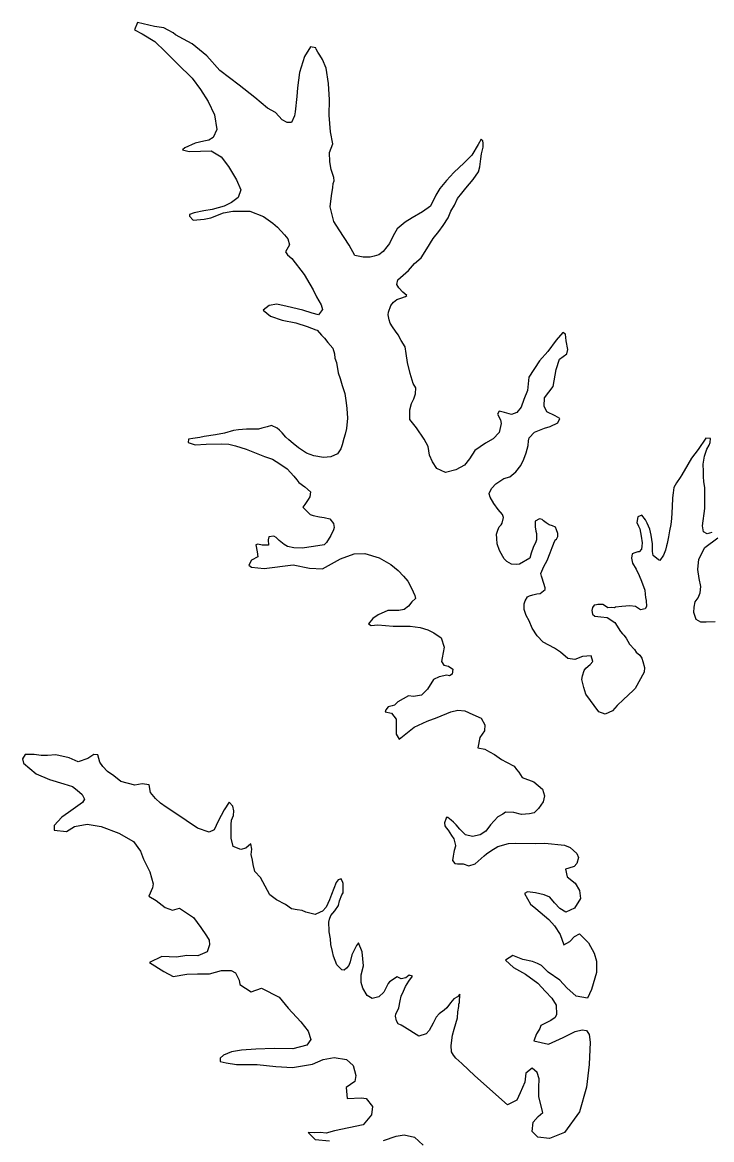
# Model space of a CAD drawing. Extents: x 31699 to 244310, y -8841 to 11474.
# Drawn here: x 93088.5 to 93246, y -4550.2 to -4294.8 of the extents above; entities that cross this region are included whole.
import ezdxf

# ---------------------------------------------------------------- set-up
doc = ezdxf.new("R2010")
doc.units = 0
doc.layers.add('R_Draft', color=7, linetype='Continuous')

msp = doc.modelspace()

# ---------------------------------------------------------------- linework, layer by layer
at = {"layer": 'R_Draft'}
for points in [[(93138.06, -4309.16), (93133.6, -4305.75), (93130.69, -4302.45), (93127.31, -4299.69), (93125.36, -4298.64), (93123.48, -4297.67), (93123, -4297.14), (93121.86, -4296.55), (93120.85, -4296.03), (93118.71, -4295.73), (93114.82, -4294.78), (93114.11, -4296.52), (93115.92, -4297.43), (93118.75, -4299.13), (93121.12, -4301.44), (93123.96, -4304.27), (93127.28, -4307.57), (93129.19, -4310.15), (93130.96, -4312.87), (93132.4, -4315.92), (93132.98, -4319.25), (93132.14, -4321.07), (93131.14, -4321.75), (93130.01, -4321.97), (93128.01, -4322.39), (93125.62, -4323.43), (93125.09, -4323.9), (93126.63, -4324.28), (93129.24, -4324.25), (93131.64, -4324.15), (93133.93, -4325.52), (93135.63, -4327.7), (93137.41, -4330.75), (93138.44, -4333.08), (93137.86, -4334.82), (93136.27, -4335.98), (93134.61, -4336.8), (93131.89, -4337.58), (93129.95, -4337.87), (93127.75, -4338.3), (93126.69, -4338.72), (93126.7, -4339.12), (93127.51, -4339.97), (93130.04, -4339.74), (93131.58, -4339.45), (93134.5, -4338.34), (93136.57, -4337.91), (93140.51, -4337.93), (93143.6, -4339.15), (93145.76, -4340.66), (93146.84, -4341.58), (93148.4, -4343.37), (93149.14, -4344.29), (93149.56, -4345.62), (93148.65, -4347.24), (93149.06, -4347.9), (93150.07, -4348.76), (93152.93, -4352.46), (93154.22, -4354.65), (93154.98, -4355.97), (93155.73, -4357.5), (93156.76, -4359.36), (93157.11, -4360.42), (93156.19, -4361.63), (93154.71, -4361.25), (93152.56, -4360.55), (93149.01, -4359.73), (93146.67, -4359.22), (93144.94, -4359.52), (93143.55, -4360.6), (93145.23, -4361.92), (93147.85, -4362.88), (93151, -4363.51), (93153.55, -4364.28), (93155.56, -4365.05), (93155.9, -4365.18), (93156.85, -4366.3), (93157.53, -4366.96), (93158.34, -4367.95), (93159.43, -4369.27), (93159.84, -4370.54), (93159.92, -4371.54), (93160.27, -4372.54), (93160.7, -4374.94), (93161.12, -4376.2), (93161.61, -4377.8), (93162.17, -4379.66), (93162.53, -4381.79), (93162.68, -4383.06), (93162.84, -4385.26), (93162.61, -4387.61), (93162.29, -4388.95), (93161.97, -4389.95), (93161.59, -4391.36), (93161.27, -4392.3), (93160.55, -4393.45), (93159.02, -4394.14), (93157.29, -4394.29), (93155.14, -4393.85), (93153.46, -4393.28), (93152.32, -4392.49)], [(93176.5, -4372.52), (93176.21, -4370.45), (93175.99, -4368.98), (93175.1, -4367.53), (93174.35, -4366.2), (93173.74, -4365.41), (93173.06, -4364.41), (93172.58, -4363.55), (93172.3, -4362.82), (93172.09, -4361.62), (93172.14, -4361.02), (93172.73, -4359.54), (93173.32, -4358.73), (93174.11, -4358.18), (93174.97, -4357.84), (93176.04, -4357.49), (93176.37, -4357.22), (93175.42, -4356.5), (93174.54, -4355.51), (93174.06, -4354.71), (93174.32, -4353.64), (93176.76, -4351.53), (93178.14, -4349.91), (93179.6, -4348.62), (93180.9, -4346.53), (93182.41, -4344.17), (93183.66, -4342.62), (93184.64, -4341.2), (93185.82, -4339.45), (93186.4, -4337.91), (93187.25, -4336.56), (93187.97, -4335.08), (93188.95, -4333.8), (93189.81, -4332.72), (93191.52, -4330.69), (93192.7, -4328.93), (93193.02, -4327.79), (93193.26, -4325.99), (93193.44, -4324.85), (93193.82, -4323.31), (93193.81, -4322.37), (93193.74, -4321.84), (93193.33, -4321.51), (93192.68, -4322.72), (93191.24, -4325.15), (93189.46, -4326.91), (93187.09, -4329.14), (93185.44, -4330.9), (93183.86, -4332.73), (93183.01, -4334.28), (93181.78, -4336.77), (93179.92, -4338.13), (93177.6, -4339.5), (93176.01, -4340.45), (93174.16, -4342.01), (93173.25, -4343.56), (93172.4, -4345.31), (93171.81, -4346.12), (93170.96, -4347.14), (93169.97, -4347.95), (93168.9, -4348.23), (93167.97, -4348.45), (93166.37, -4348.47), (93164.49, -4348.09), (93163.19, -4345.7), (93160.87, -4342.19), (93159.71, -4340.34), (93158.87, -4336.94), (93159.17, -4334.47), (93159.48, -4332.52), (93159.53, -4331.59), (93159.72, -4330.98), (93159.65, -4330.25), (93159.09, -4328.45), (93158.73, -4326.66), (93158.7, -4324.52), (93159.48, -4322.57), (93158.91, -4319.84), (93158.59, -4316.03), (93158.68, -4312.49), (93158.43, -4308.75), (93157.91, -4305.22), (93157.09, -4303.29), (93156.47, -4302.3), (93156.06, -4301.57), (93155.65, -4300.91), (93155.58, -4300.57), (93154.38, -4300.39), (93153, -4302.55), (93151.85, -4306.24), (93151.36, -4309.78), (93151.25, -4311.72), (93150.83, -4315.27), (93150.71, -4316.14), (93149.99, -4317.69), (93148.99, -4317.7), (93147.85, -4317.05), (93146.36, -4315.4), (93144.54, -4314.42), (93141.64, -4311.99), (93138.06, -4309.16)], [(93209.66, -4409.89), (93208.86, -4409.63), (93208.19, -4409.17), (93207.58, -4408.71), (93207.31, -4408.45), (93206.64, -4408.32), (93205.71, -4408.8), (93205.66, -4410.14), (93205.81, -4411.07), (93205.95, -4411.67), (93205.97, -4413.08), (93205.84, -4413.55), (93205.19, -4414.82), (93204.74, -4416.17), (93204.48, -4417.31), (93202.1, -4418.68), (93201.36, -4418.75), (93200.29, -4418.63), (93199.22, -4418.05), (93198.61, -4417.45), (93198.27, -4416.92), (93197.51, -4415.53), (93197.03, -4414), (93196.94, -4412.8), (93196.86, -4411.8), (93197.12, -4410.86), (93197.44, -4410.12), (93197.9, -4409.65), (93198.1, -4409.31), (93198.48, -4407.97), (93198.21, -4407.3), (93197.26, -4406.18), (93196.24, -4404.79), (93195.42, -4403.33), (93195.14, -4402.6), (93195.14, -4402.4), (93195.79, -4401.25), (93196.71, -4400.31), (93198.5, -4399.08), (93199.9, -4398.66), (93201.29, -4397.57), (93202.4, -4396.09), (93203.05, -4394.68), (93203.63, -4393.2), (93204.08, -4391.52), (93204.13, -4390.45), (93204.32, -4389.78), (93205.51, -4388.49), (93207.83, -4387.53), (93209.1, -4387.18), (93210.89, -4386.35), (93211.28, -4385.34), (93210.27, -4384.76), (93208.32, -4383.85), (93207.77, -4382.52), (93207.81, -4380.65), (93209.78, -4378.01), (93210.46, -4374.13), (93211.23, -4371.78), (93212.89, -4370.55), (93213.14, -4369.55), (93212.78, -4367.62), (93212.63, -4366.08), (93212.02, -4365.69), (93210.51, -4367.45), (93208.6, -4370.01), (93206.69, -4372.18), (93204.21, -4375.88), (93203.91, -4378.96), (93203.07, -4380.98), (93202.49, -4382.72), (93201.51, -4384.01), (93200.24, -4384.42), (93198.7, -4383.98), (93197.49, -4383.66), (93197.1, -4384.33), (93197.79, -4385.66), (93197.93, -4386.46), (93197.42, -4388.54), (93196.11, -4390.03), (93194.32, -4390.99), (93191.93, -4392.69), (93190.69, -4394.58), (93189.51, -4395.99), (93187.52, -4397.09), (93185.19, -4397.72), (93183.24, -4396.75), (93182.22, -4395.29), (93181.53, -4393.7), (93181.23, -4391.76), (93180.28, -4390.11), (93178.57, -4387.46), (93177.08, -4385.54), (93177.05, -4383.33), (93177.43, -4381.93), (93177.95, -4380.85), (93178.34, -4379.71), (93178.38, -4378.31), (93177.84, -4377.31), (93177.14, -4375.05), (93176.5, -4372.52)], [(93152.32, -4392.49), (93151.64, -4392.03), (93150.36, -4391.05), (93149.42, -4390.19), (93148.74, -4389.6), (93147.86, -4388.61), (93147.25, -4388.01), (93146.71, -4387.55), (93145.43, -4386.97), (93144.43, -4387.25), (93143.23, -4387.53), (93142.44, -4387.81), (93140.9, -4387.77), (93139.76, -4387.78), (93138.83, -4387.86), (93137.9, -4387.94), (93136.76, -4388.09), (93134.7, -4388.72), (93132.63, -4389.08), (93130.03, -4389.45), (93129.1, -4389.66), (93127.5, -4389.89), (93126.5, -4390.1), (93126.38, -4390.84), (93127.99, -4391.35), (93130.52, -4391.18), (93134.06, -4391.13), (93135.67, -4391.25), (93137.21, -4391.63), (93139.62, -4392.33), (93143.85, -4394.01), (93145.67, -4394.65), (93147.35, -4395.7), (93149.04, -4396.88), (93150.53, -4398.53), (93151.21, -4399.39), (93151.68, -4399.98), (93153.03, -4400.97), (93154.38, -4402.08), (93154.2, -4403.22), (93153.8, -4403.9), (93153.02, -4404.98), (93152.63, -4405.65), (93154.25, -4407.3), (93154.92, -4407.56), (93156.39, -4407.8), (93157.47, -4407.99), (93158.74, -4408.31), (93159.62, -4409.36), (93159.77, -4410.3), (93159.57, -4410.83), (93158.99, -4412.11), (93158.01, -4413.73), (93157.48, -4414.2), (93155.02, -4414.64), (93152.48, -4415), (93150.54, -4414.9), (93149.07, -4414.58), (93148.33, -4414.13), (93147.18, -4413.27), (93146.5, -4412.55), (93145.97, -4412.22), (93144.83, -4412.44), (93144.71, -4413.11), (93144.72, -4414.31), (93143.32, -4414.33), (93142.32, -4414.07), (93141.85, -4414.21), (93142.2, -4415.81), (93142.35, -4416.95), (93140.89, -4417.77), (93140.24, -4418.85), (93140.85, -4419.31), (93143.79, -4419.67), (93150.39, -4418.77), (93154.15, -4419.59), (93157.09, -4419.75), (93161.2, -4417.43), (93164.32, -4416.31), (93166.79, -4416.21), (93170.01, -4417.17), (93172.71, -4418.74), (93174.39, -4420.12), (93175.61, -4421.37), (93176.56, -4422.56), (93177.39, -4424.16), (93178.21, -4425.81), (93178.35, -4426.48), (93177.49, -4427.23), (93176.71, -4428.24), (93175.78, -4428.99), (93174.51, -4429.27), (93171.98, -4429.24), (93169.78, -4430.2), (93168.59, -4431.09), (93167.61, -4432.31), (93168.21, -4432.7), (93169.75, -4432.54), (93173.23, -4432.83), (93177.1, -4432.85), (93179.44, -4433.15)], [(93246.03, -4411.4), (93244.96, -4411.68), (93244.15, -4411.29), (93243.93, -4409.89), (93244.42, -4405.94), (93244.45, -4403.67), (93244.42, -4401.13), (93244.2, -4399.86), (93244.12, -4398.6), (93244.1, -4397.46), (93244.08, -4395.79), (93244.39, -4393.98), (93244.91, -4392.37), (93245.43, -4391.43), (93245.69, -4390.82), (93245.74, -4389.89), (93244.67, -4389.83), (93242.9, -4392.46), (93241.39, -4394.42), (93240.54, -4395.84), (93239.17, -4398.19), (93238.78, -4398.8), (93237.93, -4400.08), (93237.34, -4401.16), (93237.22, -4402.36), (93237.04, -4403.5), (93237, -4405.57), (93236.83, -4408.18), (93236.65, -4409.59), (93236.4, -4411.06), (93236.15, -4412.4), (93235.84, -4413.94), (93235.71, -4414.48), (93235.46, -4415.42), (93235, -4416.56), (93234.15, -4417.84), (93233.82, -4417.64), (93232.6, -4416.66), (93232.46, -4415.79), (93232.5, -4413.99), (93232.21, -4412.05), (93231.85, -4410.65), (93231.58, -4409.99), (93231.23, -4409.26), (93230.89, -4408.53), (93230.01, -4407.47), (93229.14, -4407.82), (93228.89, -4409.09), (93229.31, -4409.95), (93229.58, -4410.55), (93229.87, -4412.22), (93230.09, -4413.75), (93230.03, -4414.55), (93229.98, -4415.22)], [(93229.98, -4415.22), (93229.45, -4415.83), (93229.12, -4415.84), (93228.45, -4416.05), (93227.85, -4416.32), (93227.67, -4417.26), (93227.95, -4418.39), (93228.77, -4419.78), (93229.45, -4421.24), (93229.94, -4422.51), (93230.7, -4424.57), (93230.78, -4425.5), (93230.86, -4426.24), (93231.07, -4426.97), (93231.15, -4428.3), (93230.82, -4428.84), (93229.76, -4429.06), (93228.61, -4428.34), (93227.27, -4428.16), (93225.47, -4428.31), (93224.01, -4428.47), (93223.81, -4428.6), (93223.14, -4428.55), (93222.27, -4428.62), (93221.73, -4428.23), (93221.13, -4427.91), (93220.52, -4427.85), (93219.99, -4427.85), (93219.66, -4427.93), (93219.12, -4428), (93218.8, -4428.54), (93218.6, -4429.21), (93218.75, -4430.08), (93219.29, -4430.54), (93220.69, -4430.72), (93222.1, -4430.83), (93223.85, -4432.01), (93225.21, -4434.06), (93225.62, -4434.59), (93225.96, -4434.92), (93226.5, -4435.58), (93227.26, -4436.91), (93228.34, -4438.16), (93228.75, -4438.76), (93229.56, -4439.42), (93230.04, -4440.15), (93230.25, -4440.94), (93230.67, -4442.28), (93230.55, -4443.35), (93228.53, -4447.05), (93228.06, -4447.52), (93225.89, -4449.62), (93224.44, -4450.98), (93223.38, -4452.2), (93221.66, -4452.95), (93220.25, -4452.44), (93217.25, -4448.34), (93216.83, -4446.87), (93216.34, -4445.01), (93216.46, -4444.21), (93216.85, -4443), (93217.24, -4442.46), (93218.23, -4441.58), (93218.89, -4440.9), (93218.47, -4439.63), (93216.47, -4439.73), (93214.74, -4440.42), (93213.14, -4440.24), (93211.45, -4438.79), (93210.1, -4437.88), (93207.48, -4436.51), (93206.12, -4435.06), (93204.96, -4433.27), (93204.27, -4431.61), (93203.59, -4430.35), (93203.17, -4429.02), (93203.15, -4427.75), (93203.41, -4427.01), (93203.93, -4426.13), (93204.4, -4425.86), (93205.13, -4425.65), (93206.06, -4425.44), (93206.8, -4425.36), (93207.99, -4424.41), (93207.98, -4424.07), (93207.28, -4421.88), (93207.14, -4421.41), (93207, -4420.75), (93207.65, -4419.2), (93208.43, -4417.85), (93209.08, -4416.04), (93209.53, -4414.83), (93209.85, -4414.09), (93210.05, -4413.62), (93210.37, -4412.95), (93210.44, -4413.08), (93210.83, -4412.34), (93210.82, -4411.61), (93210.55, -4410.81), (93210.34, -4410.21), (93209.66, -4409.89)], [(93246.83, -4431.83), (93244.76, -4431.93), (93243.56, -4431.88), (93242.48, -4431.29), (93241.92, -4429.69), (93241.98, -4428.49), (93242.23, -4427.29), (93242.95, -4426.34), (93243.4, -4425.2), (93243.52, -4423.79), (93243.16, -4421.93), (93242.86, -4419.86), (93243.1, -4417.52), (93244.47, -4414.83), (93247.38, -4412.65)], [(93179.44, -4433.15), (93181.12, -4433.66), (93182.53, -4434.38), (93184.22, -4435.49), (93184.85, -4437.62), (93184.41, -4440.1), (93184.29, -4440.9), (93184.83, -4441.76), (93185.84, -4441.95), (93186.85, -4442.67), (93186.73, -4443.81), (93186.07, -4444.15), (93185.46, -4444.02), (93183.73, -4444.38), (93182.47, -4445), (93181.1, -4447.22), (93179.71, -4448.58), (93177.91, -4448.94), (93176.71, -4448.75), (93174.32, -4450.12), (93173.53, -4450.87), (93173, -4451.01), (93172.13, -4451.29), (93171.54, -4451.96), (93171.41, -4452.43), (93172.82, -4452.75), (93173.91, -4454.07), (93173.92, -4455.21), (93173.89, -4457.54), (93174.57, -4458.67), (93176.49, -4457.11), (93178.07, -4455.88), (93180.99, -4454.57), (93183.25, -4453.74), (93186.38, -4452.43), (93188.04, -4452.01), (93189.58, -4452.19), (93191.46, -4453.03), (93193.34, -4453.87), (93194.17, -4455.4), (93194.12, -4456.74), (93193, -4458.29), (93192.56, -4460.63), (93194.17, -4460.94), (93195.25, -4461.53), (93196.39, -4462.18), (93198.01, -4463.3), (93199.09, -4463.95), (93200.9, -4464.8), (93201.38, -4465.59), (93201.92, -4466.18), (93202.74, -4467.44), (93205.36, -4468.41), (93207.39, -4470.12), (93207.81, -4471.58), (93207.49, -4472.99), (93206.44, -4474.54), (93205.45, -4475.49), (93204.39, -4475.77), (93202.52, -4475.86), (93200.78, -4475.42), (93198.91, -4475.38), (93198.31, -4475.79), (93197.12, -4476.41), (93195.47, -4478.23), (93194.42, -4479.72), (93193.09, -4480.54), (93191.36, -4480.89), (93189.75, -4480.51), (93188.47, -4479.26), (93187.65, -4478.27), (93187.04, -4477.61), (93186.5, -4477.15), (93185.69, -4476.56), (93185.36, -4476.57), (93185.36, -4476.7), (93184.98, -4477.77), (93185.05, -4478.44), (93185.32, -4478.97), (93185.8, -4479.5), (93186.55, -4480.69), (93187.09, -4481.42), (93187.45, -4482.95), (93187.45, -4483.15), (93187.2, -4484.09), (93187.13, -4484.49), (93186.95, -4485.43), (93186.76, -4486.37), (93187.3, -4487.1), (93187.9, -4487.15), (93189.24, -4487.2), (93190.52, -4487.59), (93191.98, -4487.17), (93194.03, -4485.33), (93194.55, -4484.86), (93195.55, -4484.18), (93197.14, -4483.22), (93199.6, -4482.52), (93201.2, -4482.43), (93205.81, -4482.5), (93207.88, -4482.47)], [(93135.75, -4473.1), (93134.63, -4474.78), (93133.26, -4477.4), (93132.36, -4479.42), (93131.16, -4479.91), (93128.54, -4479.01), (93123.35, -4475.47), (93121.4, -4474.22), (93120.05, -4473.31), (93118.97, -4472.19), (93117.81, -4470.87), (93117.46, -4469.07), (93115.92, -4468.89), (93114.18, -4469.18), (93111.03, -4468.35), (93109.41, -4467.04), (93108, -4466.05), (93106.91, -4464.93), (93106.23, -4463.94), (93105.74, -4462.21), (93104.81, -4462.16), (93103.48, -4463.11), (93101.29, -4463.81), (93099.2, -4462.9), (93096.19, -4462.27), (93094.25, -4462.37), (93092.85, -4462.38), (93091.24, -4462.14), (93089.17, -4462.17), (93088.52, -4463.18), (93088.8, -4464.18), (93091.64, -4466.61), (93094.73, -4467.9), (93098.01, -4468.86), (93099.96, -4469.5), (93101.04, -4470.29), (93102.19, -4471.28), (93102.74, -4472.41), (93102.28, -4473.15), (93099.03, -4475.4), (93097.51, -4476.49), (93095.8, -4478.38), (93095.75, -4479.45), (93098.62, -4479.75), (93100.41, -4478.65), (93103.35, -4478.08), (93106.49, -4478.64), (93110.59, -4480.18), (93113.89, -4482.08), (93115.52, -4484.26), (93116.21, -4486.06), (93117.65, -4488.98), (93118.42, -4491.7), (93118.23, -4492.64), (93117.39, -4494.52), (93119.08, -4495.57), (93121.17, -4497.15), (93122.85, -4497.79), (93124.44, -4497.3), (93127.61, -4499.46), (93129.31, -4501.71), (93130.6, -4503.63), (93131.22, -4504.63), (93131.3, -4505.7), (93130.72, -4507.31), (93128.59, -4508.2), (93126.12, -4508.1), (93123.72, -4508.47), (93120.38, -4508.32), (93117.59, -4509.69), (93120.83, -4511.78), (93122.98, -4512.89), (93126.11, -4512.38), (93128.52, -4512.35), (93131.25, -4512.31), (93133.98, -4511.54), (93136.19, -4511.58), (93137.2, -4512.1), (93138.02, -4513.76), (93138.17, -4514.76), (93140.79, -4516.39), (93143.12, -4515.62), (93147.16, -4517.64), (93149.26, -4520.15), (93152.17, -4523.25), (93153.81, -4525.44), (93154.43, -4527.36), (93153.51, -4528.65), (93150.32, -4529.49), (93146.04, -4529.42), (93141.84, -4529.54), (93138.57, -4529.78), (93136.3, -4530.15), (93134.51, -4530.91), (93133.71, -4531.59), (93133.72, -4532.39), (93135.06, -4532.64), (93137.47, -4533.01), (93142.15, -4533.01), (93146.43, -4533.49), (93150.24, -4533.7)], [(93188.39, -4518.89), (93188.43, -4516.95), (93187.91, -4517.56), (93187.11, -4518.03), (93186.32, -4518.98), (93185.47, -4520.06), (93184.87, -4520.6), (93183.75, -4521.49), (93183.09, -4522.23), (93182.37, -4523.58), (93181.46, -4525.26), (93180.8, -4526), (93179.07, -4526.56), (93175.84, -4524.47), (93175.03, -4524.08), (93174.36, -4523.75), (93174.02, -4523.02), (93173.8, -4522.02), (93173.86, -4521.56), (93174.51, -4520.08), (93174.82, -4518.47), (93175.08, -4517.4), (93175.6, -4516.25), (93176.05, -4515.18), (93176.84, -4513.96), (93177.62, -4512.88), (93176.88, -4512.63), (93176.16, -4513.24), (93175.09, -4513.45), (93174.15, -4513), (93172.43, -4514.16), (93172.1, -4514.56), (93171.71, -4515.3), (93171.12, -4516.51), (93169.94, -4517.6), (93168.4, -4517.95), (93167.33, -4517.23), (93166.3, -4515.58), (93165.95, -4514.31), (93165.93, -4512.51), (93166.44, -4510.5), (93166.13, -4507.29), (93165.3, -4505.23), (93164.84, -4505.84), (93163.8, -4507.99), (93163.42, -4509.6), (93163.09, -4510.41), (93162.57, -4511.02), (93162.04, -4511.49), (93161.5, -4511.37), (93160.35, -4510.25), (93159.59, -4508.25), (93159.38, -4507.19), (93159.02, -4505.59), (93158.94, -4504.32), (93158.65, -4502.72), (93158.65, -4502.45), (93158.55, -4500.51), (93158.68, -4499.85), (93159, -4498.97), (93159.92, -4497.89), (93160.71, -4496.68), (93160.96, -4495.6), (93161.48, -4494.26), (93161.81, -4493.79), (93161.78, -4491.65), (93161.77, -4491.45), (93161.36, -4490.59), (93160.7, -4490.8), (93160.24, -4491.4), (93159.65, -4492.82), (93159.14, -4494.16), (93158.69, -4495.37), (93157.91, -4497.05), (93157.12, -4498), (93156.59, -4498.2), (93155.39, -4498.75), (93153.25, -4498.25), (93152.44, -4497.86), (93151.3, -4497.67), (93150.03, -4497.42), (93148.61, -4496.44), (93146.6, -4495.4), (93145.04, -4494.28), (93142.92, -4490.3), (93141.63, -4488.92), (93141.28, -4487.32), (93141.06, -4486.32), (93140.78, -4485.05), (93140.96, -4483.78), (93140.75, -4482.58), (93139.56, -4483.6), (93138.43, -4483.88), (93136.68, -4483.17), (93136.26, -4481.31), (93136.21, -4478.17), (93136.33, -4477.16), (93136.72, -4476.09), (93136.84, -4475.08), (93136.63, -4473.95), (93135.75, -4473.1)], [(93207.88, -4482.47), (93212.37, -4482.88), (93213.71, -4483.46), (93215.2, -4484.78), (93215.61, -4485.71), (93215.23, -4487.05), (93214.57, -4487.8), (93213.37, -4488.15), (93212.57, -4488.42), (93213, -4490.16), (93214.82, -4491.6), (93215.84, -4493.26), (93216, -4495.06), (93214.63, -4497.28), (93212.7, -4498.18), (93211.35, -4497.39), (93210.13, -4496.07), (93209.05, -4494.75), (93207.77, -4494.24), (93205.76, -4493.79), (93203.96, -4493.55), (93203.23, -4493.96), (93204.59, -4496.35), (93205.81, -4497.34), (93208.78, -4499.9), (93210.07, -4501.35), (93211.37, -4503.34), (93212.2, -4505.67), (93213.59, -4504.91), (93214.64, -4503.76), (93215.77, -4503.15), (93217.87, -4505.26), (93219.17, -4507.58), (93219.66, -4509.44), (93219.7, -4511.98), (93218.55, -4515.87), (93217.64, -4517.89), (93215.03, -4517.39), (93212.93, -4515.48), (93211.3, -4513.76), (93208.67, -4511.93), (93207.12, -4510.41), (93206.18, -4509.96), (93205.03, -4509.51), (93202.89, -4509), (93200.61, -4508.1), (93198.88, -4509.19), (93200.71, -4510.83), (93203.47, -4512.4), (93206.3, -4514.43), (93208.06, -4516.35), (93209.49, -4517.87), (93210.44, -4519.46), (93210.54, -4521.59), (93210.21, -4522.33), (93209.22, -4523.01), (93206.96, -4524.11), (93206.71, -4524.78), (93206.12, -4525.8), (93205.99, -4526), (93205.34, -4527.61), (93208.69, -4528.43), (93212.08, -4526.85), (93214.8, -4525.48), (93216.4, -4525.12), (93217.4, -4525.24), (93218.01, -4526.17), (93218.24, -4527.97), (93218.04, -4533.05), (93217.37, -4538.2), (93215.84, -4543.9), (93212.36, -4548.56), (93208.98, -4549.94), (93206.3, -4549.65), (93205.01, -4548.33), (93205.19, -4546.25), (93206.37, -4544.9), (93207.43, -4544.02), (93206.51, -4540.42), (93206.55, -4538.28), (93206.59, -4536.35), (93206.1, -4534.88), (93205.02, -4533.89), (93203.57, -4535.05), (93203.33, -4537.06), (93202.22, -4539.55), (93201.51, -4541.16), (93199.32, -4542.26), (93191.88, -4535.61), (93188.91, -4532.78), (93187.56, -4531.59), (93187.01, -4530.93), (93186.6, -4530.14), (93186.45, -4528.73), (93186.82, -4526.32), (93187.2, -4524.98), (93187.9, -4522.37), (93188.02, -4521.03), (93188.2, -4519.76), (93188.26, -4519.22), (93188.39, -4518.89)], [(93150.24, -4533.7), (93154.84, -4532.97), (93157.23, -4531.87), (93159.76, -4531.43), (93162.58, -4531.86), (93164.13, -4533.25), (93164.7, -4535.58), (93164.51, -4536.92), (93162.46, -4538.28), (93162.76, -4540.82), (93165.97, -4540.7), (93167.1, -4540.82), (93168.53, -4542.61), (93168.29, -4544.55), (93166.38, -4546.85), (93159.85, -4548.2), (93157.92, -4548.77), (93156.65, -4548.58), (93155.25, -4548.67), (93153.84, -4548.55), (93155.4, -4550.2), (93158.68, -4550.49)], [(93171.04, -4550.39), (93173.9, -4549.42), (93175.76, -4549.12), (93178.11, -4549.63), (93180.07, -4551.47)]]:
    msp.add_lwpolyline(points, dxfattribs=at)

doc.saveas('drawing.dxf')
